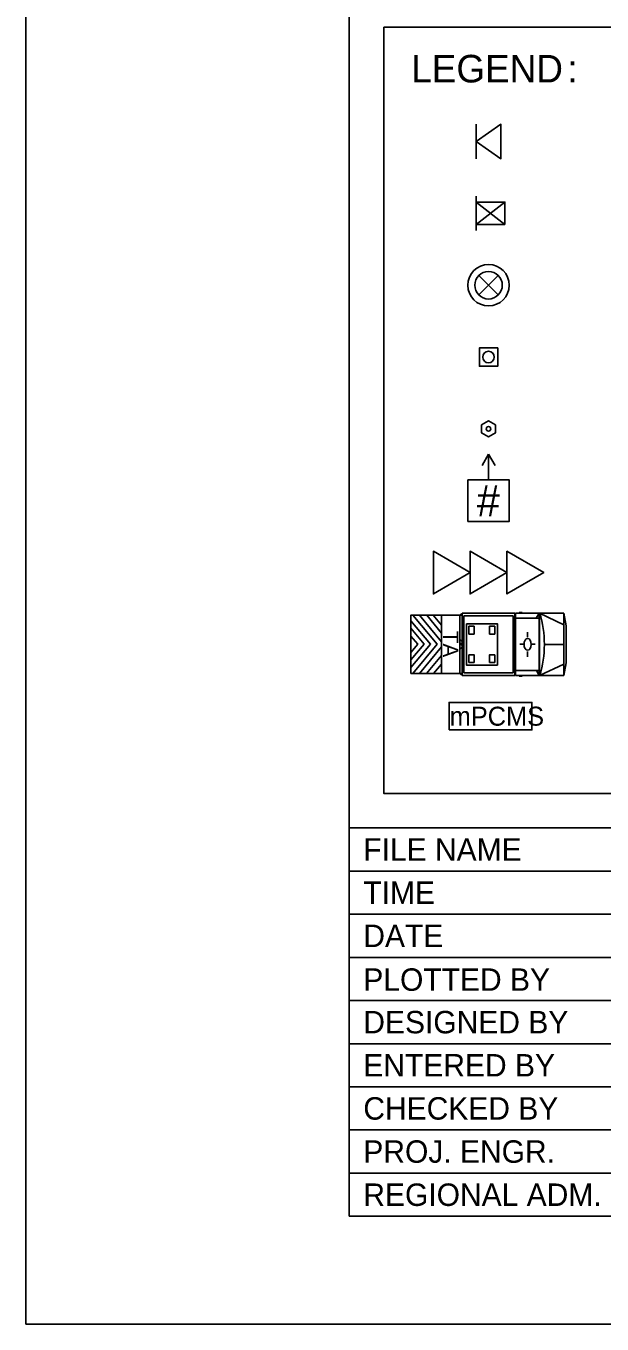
# Model space of a CAD drawing. Extents: x 99958 to 100176, y 99935 to 100011.
# Drawn here: x 100019.062 to 100020.733, y 99939.687 to 99943.451 of the extents above; entities that cross this region are included whole.
import ezdxf

# ---------------------------------------------------------------- set-up
doc = ezdxf.new("R2010")
doc.units = 0
for name, color, linetype in [('SH_GI_PlotLimits', 7, 'Continuous'), ('SH_GI_SheetBorder', 7, 'Continuous'), ('SH_GI_SheetTextInCells', 7, 'Continuous'), ('TR_WZ_PCMS', 7, 'Continuous'), ('TR_WZ_PortableSignMount5ftMinBlk-Wht', 7, 'Continuous'), ('TR_WZ_PortableSignMountBlk-Wht', 7, 'Continuous'), ('TR_WZ_SequentialArrowSign', 7, 'Continuous'), ('TR_WZ_TrafficCone', 7, 'Continuous'), ('TR_WZ_TrafficSafetyDrum', 7, 'Continuous'), ('TR_WZ_TransportableAttenuator', 7, 'Continuous'), ('TR_WZ_TubularMarker', 7, 'Continuous'), ('TR_WZ_WorkZoneDetails', 7, 'Continuous'), ('TR_WZ_WorkZoneTextCurrent', 7, 'Continuous')]:
    doc.layers.add(name, color=color, linetype=linetype)

msp = doc.modelspace()

# ---------------------------------------------------------------- linework, layer by layer
at = {"layer": 'SH_GI_PlotLimits'}
msp.add_lwpolyline([(100019.0625, 99939.6875), (100036.0625, 99939.6875), (100036.0625, 99950.6875), (100019.0625, 99950.6875)], close=True, dxfattribs=at)
at = {"layer": 'SH_GI_SheetBorder'}
for p, q in [((100020, 99950.375), (100020, 99940)), ((100020, 99941.1259), (100035.75, 99941.1259)), ((100020, 99941.0008), (100027.4566, 99941.0008)), ((100020, 99940.8757), (100022.1821, 99940.8757)), ((100020, 99940.7506), (100022.1821, 99940.7506)), ((100020, 99940.6255), (100025.4466, 99940.6255)), ((100020, 99940.5004), (100025.4466, 99940.5004)), ((100020, 99940.3753), (100025.4466, 99940.3753)), ((100020, 99940.2502), (100025.4466, 99940.2502)), ((100020, 99940.1251), (100025.4466, 99940.1251)), ((100020, 99940), (100035.75, 99940))]:
    msp.add_line(p, q, dxfattribs=at)
at = {"layer": 'TR_WZ_PCMS'}
msp.add_lwpolyline([(100020.2899, 99941.41), (100020.5299, 99941.41), (100020.5299, 99941.49), (100020.2899, 99941.49)], close=True, dxfattribs=at)
msp.add_lwpolyline([(100020.2899, 99941.41), (100020.5299, 99941.41), (100020.5299, 99941.49), (100020.2899, 99941.49)], close=True, dxfattribs=at)
msp.add_lwpolyline([(100020.2899, 99941.41), (100020.5299, 99941.41), (100020.5299, 99941.49), (100020.2899, 99941.49), (100020.2899, 99941.41)], dxfattribs=at)
msp.add_lwpolyline([(100020.2899, 99941.41), (100020.5299, 99941.41), (100020.5299, 99941.49), (100020.2899, 99941.49), (100020.2899, 99941.41)], dxfattribs=at)
at = {"layer": 'TR_WZ_PortableSignMount5ftMinBlk-Wht'}
for p, q in [((100020.3682, 99942.958), (100020.3682, 99942.858)), ((100020.3682, 99942.958), (100020.3682, 99942.858)), ((100020.4516, 99942.8755), (100020.3682, 99942.9405)), ((100020.4516, 99942.9405), (100020.3682, 99942.8755)), ((100020.4516, 99942.8755), (100020.3682, 99942.9405)), ((100020.4516, 99942.9405), (100020.3682, 99942.8755)), ((100020.4099, 99942.908), (100020.4099, 99942.908)), ((100020.4099, 99942.908), (100020.4099, 99942.908)), ((100020.41, 99942.9079), (100020.41, 99942.9079)), ((100020.41, 99942.9079), (100020.41, 99942.9079))]:
    msp.add_line(p, q, dxfattribs=at)
msp.add_lwpolyline([(100020.4516, 99942.8755), (100020.4516, 99942.9405), (100020.3682, 99942.9405), (100020.3682, 99942.8755)], close=True, dxfattribs=at)
msp.add_lwpolyline([(100020.4516, 99942.8755), (100020.4516, 99942.9405), (100020.3682, 99942.9405), (100020.3682, 99942.8755)], close=True, dxfattribs=at)
at = {"layer": 'TR_WZ_PortableSignMountBlk-Wht'}
msp.add_line((100020.3682, 99943.0663), (100020.3682, 99943.1663), dxfattribs=at)
msp.add_line((100020.3682, 99943.0663), (100020.3682, 99943.1663), dxfattribs=at)
msp.add_lwpolyline([(100020.3682, 99943.1162), (100020.44, 99943.1663), (100020.44, 99943.0663)], close=True, dxfattribs=at)
msp.add_lwpolyline([(100020.3682, 99943.1162), (100020.44, 99943.1663), (100020.44, 99943.0663)], close=True, dxfattribs=at)
at = {"layer": 'TR_WZ_SequentialArrowSign'}
for points in [[(100020.3508, 99941.8666), (100020.2441, 99941.8048), (100020.2441, 99941.9284), (100020.3508, 99941.8666)], [(100020.2441, 99941.9284), (100020.2441, 99941.8048), (100020.3508, 99941.8666), (100020.2441, 99941.9284)], [(100020.3508, 99941.8666), (100020.2441, 99941.8048), (100020.2441, 99941.9284), (100020.3508, 99941.8666)], [(100020.2441, 99941.9284), (100020.2441, 99941.8048), (100020.3508, 99941.8666), (100020.2441, 99941.9284)], [(100020.4575, 99941.8666), (100020.3508, 99941.8048), (100020.3508, 99941.8666), (100020.3508, 99941.9284), (100020.4575, 99941.8666)], [(100020.3508, 99941.9284), (100020.3508, 99941.8666), (100020.3508, 99941.8048), (100020.4575, 99941.8666), (100020.3508, 99941.9284)], [(100020.4575, 99941.8666), (100020.3508, 99941.8048), (100020.3508, 99941.8666), (100020.3508, 99941.9284), (100020.4575, 99941.8666)], [(100020.3508, 99941.9284), (100020.3508, 99941.8666), (100020.3508, 99941.8048), (100020.4575, 99941.8666), (100020.3508, 99941.9284)], [(100020.5641, 99941.8666), (100020.4575, 99941.8048), (100020.4575, 99941.8666), (100020.4575, 99941.9284), (100020.5641, 99941.8666)], [(100020.4575, 99941.9284), (100020.4575, 99941.8666), (100020.4575, 99941.8048), (100020.5641, 99941.8666), (100020.4575, 99941.9284)], [(100020.5641, 99941.8666), (100020.4575, 99941.8048), (100020.4575, 99941.8666), (100020.4575, 99941.9284), (100020.5641, 99941.8666)], [(100020.4575, 99941.9284), (100020.4575, 99941.8666), (100020.4575, 99941.8048), (100020.5641, 99941.8666), (100020.4575, 99941.9284)]]:
    msp.add_lwpolyline(points, dxfattribs=at)
at = {"layer": 'TR_WZ_TrafficCone'}
for points in [[(100020.4308, 99942.5181), (100020.4308, 99942.4648), (100020.3775, 99942.4648), (100020.3775, 99942.5181), (100020.4308, 99942.5181)], [(100020.3775, 99942.5181), (100020.3775, 99942.4648), (100020.4308, 99942.4648), (100020.4308, 99942.5181), (100020.3775, 99942.5181)], [(100020.4308, 99942.5181), (100020.4308, 99942.4648), (100020.3775, 99942.4648), (100020.3775, 99942.5181), (100020.4308, 99942.5181)], [(100020.3775, 99942.5181), (100020.3775, 99942.4648), (100020.4308, 99942.4648), (100020.4308, 99942.5181), (100020.3775, 99942.5181)]]:
    msp.add_lwpolyline(points, dxfattribs=at)
msp.add_circle((100020.4041, 99942.4914), 0.0167, dxfattribs=at)
msp.add_circle((100020.4041, 99942.4914), 0.0167, dxfattribs=at)
at = {"layer": 'TR_WZ_TrafficSafetyDrum'}
for p, q in [((100020.4324, 99942.728), (100020.3758, 99942.6714)), ((100020.4324, 99942.6714), (100020.3758, 99942.728)), ((100020.4324, 99942.728), (100020.3758, 99942.6714)), ((100020.4324, 99942.6714), (100020.3758, 99942.728))]:
    msp.add_line(p, q, dxfattribs=at)
for radius in [0.06, 0.06, 0.06, 0.06, 0.04, 0.04]:
    msp.add_circle((100020.4041, 99942.6997), radius, dxfattribs=at)
at = {"layer": 'TR_WZ_TransportableAttenuator'}
for p, q in [((100020.2551, 99941.6585), (100020.185, 99941.743)), ((100020.185, 99941.743), (100020.2041, 99941.743)), ((100020.185, 99941.743), (100020.2551, 99941.6585)), ((100020.2041, 99941.743), (100020.185, 99941.743)), ((100020.2551, 99941.6585), (100020.185, 99941.743)), ((100020.185, 99941.743), (100020.2041, 99941.743)), ((100020.185, 99941.743), (100020.2551, 99941.6585)), ((100020.2041, 99941.743), (100020.185, 99941.743)), ((100020.2041, 99941.743), (100020.2676, 99941.6659)), ((100020.2676, 99941.6659), (100020.2041, 99941.743)), ((100020.2041, 99941.743), (100020.2676, 99941.6659)), ((100020.2676, 99941.6659), (100020.2041, 99941.743)), ((100020.2676, 99941.6908), (100020.2248, 99941.743)), ((100020.2248, 99941.743), (100020.2439, 99941.743)), ((100020.2439, 99941.743), (100020.2248, 99941.743)), ((100020.2248, 99941.743), (100020.2676, 99941.6908)), ((100020.2676, 99941.6908), (100020.2248, 99941.743)), ((100020.2248, 99941.743), (100020.2439, 99941.743)), ((100020.2439, 99941.743), (100020.2248, 99941.743)), ((100020.2248, 99941.743), (100020.2676, 99941.6908)), ((100020.2439, 99941.743), (100020.2676, 99941.7144)), ((100020.2676, 99941.7144), (100020.2439, 99941.743)), ((100020.2439, 99941.743), (100020.2676, 99941.7144)), ((100020.2676, 99941.7144), (100020.2439, 99941.743)), ((100020.2676, 99941.574), (100020.2676, 99941.743)), ((100020.3279, 99941.743), (100020.2676, 99941.743)), ((100020.2676, 99941.574), (100020.2676, 99941.743)), ((100020.3279, 99941.743), (100020.2676, 99941.743)), ((100020.3208, 99941.7399), (100020.3208, 99941.5768)), ((100020.3208, 99941.7399), (100020.3208, 99941.5768)), ((100020.3241, 99941.7454), (100020.3274, 99941.7454)), ((100020.3241, 99941.7454), (100020.3274, 99941.7454)), ((100020.3274, 99941.7454), (100020.3274, 99941.5713)), ((100020.3274, 99941.7454), (100020.3274, 99941.5713)), ((100020.3279, 99941.7483), (100020.4803, 99941.7483)), ((100020.3279, 99941.7483), (100020.3279, 99941.5683)), ((100020.3279, 99941.7483), (100020.4803, 99941.7483)), ((100020.3279, 99941.7483), (100020.3279, 99941.5683)), ((100020.3279, 99941.7427), (100020.3279, 99941.574)), ((100020.3279, 99941.7427), (100020.3279, 99941.574)), ((100020.3323, 99941.7411), (100020.3323, 99941.5755)), ((100020.3323, 99941.7411), (100020.476, 99941.7411)), ((100020.3323, 99941.7411), (100020.3323, 99941.5755)), ((100020.3323, 99941.7411), (100020.476, 99941.7411)), ((100020.476, 99941.7411), (100020.476, 99941.5755)), ((100020.476, 99941.7411), (100020.476, 99941.5755)), ((100020.4803, 99941.7483), (100020.4803, 99941.5683)), ((100020.4803, 99941.7483), (100020.4803, 99941.5683)), ((100020.4824, 99941.7483), (100020.4824, 99941.5683)), ((100020.6223, 99941.7483), (100020.4824, 99941.7483)), ((100020.4824, 99941.7483), (100020.4824, 99941.5683)), ((100020.6223, 99941.7483), (100020.4824, 99941.7483)), ((100020.551, 99941.7344), (100020.4824, 99941.7344)), ((100020.551, 99941.7344), (100020.4824, 99941.7344)), ((100020.5014, 99941.7509), (100020.493, 99941.7509)), ((100020.5014, 99941.7509), (100020.493, 99941.7509)), ((100020.551, 99941.7483), (100020.5421, 99941.7344)), ((100020.551, 99941.7483), (100020.5421, 99941.7344)), ((100020.551, 99941.7483), (100020.551, 99941.5683)), ((100020.551, 99941.7483), (100020.551, 99941.5683)), ((100020.5523, 99941.7483), (100020.5523, 99941.5683)), ((100020.6223, 99941.7153), (100020.5523, 99941.7483)), ((100020.5523, 99941.7483), (100020.5523, 99941.5683)), ((100020.6223, 99941.7153), (100020.5523, 99941.7483)), ((100020.6223, 99941.7483), (100020.6223, 99941.5683)), ((100020.6223, 99941.7483), (100020.6291, 99941.712)), ((100020.6223, 99941.7483), (100020.6223, 99941.5683)), ((100020.6223, 99941.7483), (100020.6291, 99941.712)), ((100020.1791, 99941.7269), (100020.2355, 99941.659)), ((100020.1791, 99941.705), (100020.1791, 99941.7269)), ((100020.2355, 99941.659), (100020.1791, 99941.7269)), ((100020.1791, 99941.7269), (100020.1791, 99941.705)), ((100020.1791, 99941.7269), (100020.2355, 99941.659)), ((100020.1791, 99941.705), (100020.1791, 99941.7269)), ((100020.2355, 99941.659), (100020.1791, 99941.7269)), ((100020.1791, 99941.7269), (100020.1791, 99941.705)), ((100020.2174, 99941.6592), (100020.1791, 99941.705)), ((100020.1791, 99941.705), (100020.2174, 99941.6592)), ((100020.2174, 99941.6592), (100020.1791, 99941.705)), ((100020.1791, 99941.705), (100020.2174, 99941.6592)), ((100020.2676, 99941.7144), (100020.2676, 99941.6908)), ((100020.2676, 99941.6908), (100020.2676, 99941.7144)), ((100020.2676, 99941.7144), (100020.2676, 99941.6908)), ((100020.2676, 99941.6908), (100020.2676, 99941.7144)), ((100020.5175, 99941.694), (100020.5175, 99941.6794)), ((100020.5175, 99941.694), (100020.5175, 99941.6794)), ((100020.6291, 99941.712), (100020.6291, 99941.6047)), ((100020.6291, 99941.712), (100020.6291, 99941.6047)), ((100020.1791, 99941.6818), (100020.1987, 99941.6586)), ((100020.1791, 99941.635), (100020.1791, 99941.6818)), ((100020.1987, 99941.6586), (100020.1791, 99941.6818)), ((100020.1791, 99941.6818), (100020.1791, 99941.635)), ((100020.1791, 99941.6818), (100020.1987, 99941.6586)), ((100020.1791, 99941.635), (100020.1791, 99941.6818)), ((100020.1987, 99941.6586), (100020.1791, 99941.6818)), ((100020.1791, 99941.6818), (100020.1791, 99941.635)), ((100020.1791, 99941.6131), (100020.2174, 99941.6592)), ((100020.2174, 99941.6592), (100020.1791, 99941.6131)), ((100020.1791, 99941.6131), (100020.2174, 99941.6592)), ((100020.2174, 99941.6592), (100020.1791, 99941.6131)), ((100020.2355, 99941.659), (100020.1791, 99941.5911)), ((100020.1791, 99941.5911), (100020.2355, 99941.659)), ((100020.2355, 99941.659), (100020.1791, 99941.5911)), ((100020.1791, 99941.5911), (100020.2355, 99941.659)), ((100020.1987, 99941.6586), (100020.1791, 99941.635)), ((100020.1791, 99941.635), (100020.1987, 99941.6586)), ((100020.1987, 99941.6586), (100020.1791, 99941.635)), ((100020.1791, 99941.635), (100020.1987, 99941.6586)), ((100020.1849, 99941.5739), (100020.2551, 99941.6585)), ((100020.2551, 99941.6585), (100020.1849, 99941.5739)), ((100020.1849, 99941.5739), (100020.2551, 99941.6585)), ((100020.2551, 99941.6585), (100020.1849, 99941.5739)), ((100020.2676, 99941.6659), (100020.2676, 99941.6509)), ((100020.2676, 99941.6509), (100020.2676, 99941.6659)), ((100020.2676, 99941.6659), (100020.2676, 99941.6509)), ((100020.2676, 99941.6509), (100020.2676, 99941.6659)), ((100020.3208, 99941.671), (100020.3274, 99941.6676)), ((100020.3208, 99941.671), (100020.3274, 99941.6676)), ((100020.3226, 99941.6583), (100020.3257, 99941.6583)), ((100020.3226, 99941.6583), (100020.3257, 99941.6583)), ((100020.3241, 99941.6608), (100020.3241, 99941.6558)), ((100020.3241, 99941.6608), (100020.3241, 99941.6558)), ((100020.4951, 99941.6584), (100020.5045, 99941.6584)), ((100020.4951, 99941.6584), (100020.5045, 99941.6584)), ((100020.507, 99941.658), (100020.507, 99941.658)), ((100020.507, 99941.658), (100020.507, 99941.658)), ((100020.5398, 99941.6584), (100020.5305, 99941.6584)), ((100020.5398, 99941.6584), (100020.5305, 99941.6584)), ((100020.6223, 99941.6583), (100020.566, 99941.6583)), ((100020.6223, 99941.6583), (100020.566, 99941.6583)), ((100020.2676, 99941.6509), (100020.2037, 99941.5739)), ((100020.2037, 99941.5739), (100020.2676, 99941.6509)), ((100020.2676, 99941.6509), (100020.2037, 99941.5739)), ((100020.2037, 99941.5739), (100020.2676, 99941.6509)), ((100020.2243, 99941.5739), (100020.2676, 99941.626)), ((100020.2676, 99941.626), (100020.2243, 99941.5739)), ((100020.2243, 99941.5739), (100020.2676, 99941.626)), ((100020.2676, 99941.626), (100020.2243, 99941.5739)), ((100020.2676, 99941.626), (100020.2676, 99941.6011)), ((100020.2676, 99941.6011), (100020.2676, 99941.626)), ((100020.2676, 99941.626), (100020.2676, 99941.6011)), ((100020.2676, 99941.6011), (100020.2676, 99941.626)), ((100020.3208, 99941.6456), (100020.3274, 99941.649)), ((100020.3208, 99941.6456), (100020.3274, 99941.649)), ((100020.5175, 99941.6226), (100020.5175, 99941.6372)), ((100020.5175, 99941.6226), (100020.5175, 99941.6372)), ((100020.1791, 99941.5911), (100020.1791, 99941.6131)), ((100020.1791, 99941.6131), (100020.1791, 99941.5911)), ((100020.1791, 99941.5911), (100020.1791, 99941.6131)), ((100020.1791, 99941.6131), (100020.1791, 99941.5911)), ((100020.2676, 99941.6011), (100020.2446, 99941.5739)), ((100020.2446, 99941.5739), (100020.2676, 99941.6011)), ((100020.2676, 99941.6011), (100020.2446, 99941.5739)), ((100020.2446, 99941.5739), (100020.2676, 99941.6011)), ((100020.551, 99941.5823), (100020.4824, 99941.5823)), ((100020.551, 99941.5823), (100020.4824, 99941.5823)), ((100020.5437, 99941.5823), (100020.551, 99941.5683)), ((100020.5437, 99941.5823), (100020.551, 99941.5683)), ((100020.6223, 99941.6013), (100020.5523, 99941.5683)), ((100020.6223, 99941.6013), (100020.5523, 99941.5683)), ((100020.6223, 99941.5683), (100020.6291, 99941.6047)), ((100020.6223, 99941.5683), (100020.6291, 99941.6047)), ((100020.2037, 99941.5739), (100020.1849, 99941.5739)), ((100020.1849, 99941.5739), (100020.2037, 99941.5739)), ((100020.2037, 99941.5739), (100020.1849, 99941.5739)), ((100020.1849, 99941.5739), (100020.2037, 99941.5739)), ((100020.2446, 99941.5739), (100020.2243, 99941.5739)), ((100020.2243, 99941.5739), (100020.2446, 99941.5739)), ((100020.2446, 99941.5739), (100020.2243, 99941.5739)), ((100020.2243, 99941.5739), (100020.2446, 99941.5739)), ((100020.3279, 99941.574), (100020.2676, 99941.574)), ((100020.3279, 99941.574), (100020.2676, 99941.574)), ((100020.3241, 99941.5713), (100020.3274, 99941.5713)), ((100020.3241, 99941.5713), (100020.3274, 99941.5713)), ((100020.3279, 99941.5683), (100020.4803, 99941.5683)), ((100020.3279, 99941.5683), (100020.4803, 99941.5683)), ((100020.3323, 99941.5755), (100020.476, 99941.5755)), ((100020.3323, 99941.5755), (100020.476, 99941.5755)), ((100020.6223, 99941.5683), (100020.4824, 99941.5683)), ((100020.6223, 99941.5683), (100020.4824, 99941.5683)), ((100020.5014, 99941.5658), (100020.493, 99941.5658)), ((100020.5014, 99941.5658), (100020.493, 99941.5658))]:
    msp.add_line(p, q, dxfattribs=at)
for points in [[(100020.2676, 99941.5739), (100020.1791, 99941.5739), (100020.1791, 99941.743), (100020.2676, 99941.743)], [(100020.2676, 99941.5739), (100020.1791, 99941.5739), (100020.1791, 99941.743), (100020.2676, 99941.743)], [(100020.3398, 99941.7183), (100020.4298, 99941.7183), (100020.4298, 99941.5983), (100020.3398, 99941.5983)], [(100020.3398, 99941.7183), (100020.4298, 99941.7183), (100020.4298, 99941.5983), (100020.3398, 99941.5983)], [(100020.3473, 99941.7108), (100020.3623, 99941.7108), (100020.3623, 99941.6883), (100020.3473, 99941.6883)], [(100020.3473, 99941.7108), (100020.3623, 99941.7108), (100020.3623, 99941.6883), (100020.3473, 99941.6883)], [(100020.4223, 99941.7108), (100020.4073, 99941.7108), (100020.4073, 99941.6883), (100020.4223, 99941.6883)], [(100020.4223, 99941.7108), (100020.4073, 99941.7108), (100020.4073, 99941.6883), (100020.4223, 99941.6883)], [(100020.3473, 99941.6283), (100020.3623, 99941.6283), (100020.3623, 99941.6058), (100020.3473, 99941.6058)], [(100020.3473, 99941.6283), (100020.3623, 99941.6283), (100020.3623, 99941.6058), (100020.3473, 99941.6058)], [(100020.4223, 99941.6283), (100020.4073, 99941.6283), (100020.4073, 99941.6058), (100020.4223, 99941.6058)], [(100020.4223, 99941.6283), (100020.4073, 99941.6283), (100020.4073, 99941.6058), (100020.4223, 99941.6058)]]:
    msp.add_lwpolyline(points, close=True, dxfattribs=at)
msp.add_lwpolyline([(100020.2676, 99941.743), (100020.1791, 99941.743), (100020.1791, 99941.5739), (100020.2676, 99941.574)], dxfattribs=at)
msp.add_lwpolyline([(100020.2676, 99941.743), (100020.1791, 99941.743), (100020.1791, 99941.5739), (100020.2676, 99941.574)], dxfattribs=at)
for centre, major_axis, start_param, end_param in [((100020.3241, 99941.7399), (0, 0.00549), 6.283185, 7.853982), ((100020.3241, 99941.7399), (0, 0.00549), 6.283185, 7.853982), ((100020.4523, 99941.6583), (0, 0.1889), 4.215852, 5.209111), ((100020.4523, 99941.6583), (0, 0.1889), 4.215852, 5.209111), ((100020.3241, 99941.5768), (0, -0.00549), 4.712389, 6.283185), ((100020.3241, 99941.5768), (0, -0.00549), 4.712389, 6.283185)]:
    msp.add_ellipse(centre, major_axis=major_axis, ratio=0.60201, start_param=start_param, end_param=end_param, dxfattribs=at)
for centre, major_axis in [((100020.3241, 99941.6583), (0, -0.00254)), ((100020.3241, 99941.6583), (0, -0.00254)), ((100020.5175, 99941.6583), (0, -0.0173)), ((100020.5175, 99941.6583), (0, -0.0173))]:
    msp.add_ellipse(centre, major_axis=major_axis, ratio=0.60201, dxfattribs=at)
at = {"layer": 'TR_WZ_TubularMarker'}
msp.add_lwpolyline([(100020.4041, 99942.3063), (100020.4241, 99942.2947), (100020.4241, 99942.2716), (100020.4041, 99942.2601), (100020.3841, 99942.2716), (100020.3841, 99942.2947)], close=True, dxfattribs=at)
msp.add_lwpolyline([(100020.4041, 99942.3063), (100020.4241, 99942.2947), (100020.4241, 99942.2716), (100020.4041, 99942.2601), (100020.3841, 99942.2716), (100020.3841, 99942.2947)], close=True, dxfattribs=at)
msp.add_lwpolyline([(100020.3841, 99942.2947), (100020.3841, 99942.2716), (100020.4041, 99942.2601), (100020.4241, 99942.2716), (100020.4241, 99942.2947), (100020.4041, 99942.3063), (100020.3841, 99942.2947)], dxfattribs=at)
msp.add_lwpolyline([(100020.3841, 99942.2947), (100020.3841, 99942.2716), (100020.4041, 99942.2601), (100020.4241, 99942.2716), (100020.4241, 99942.2947), (100020.4041, 99942.3063), (100020.3841, 99942.2947)], dxfattribs=at)
msp.add_circle((100020.4041, 99942.2832), 0.00667, dxfattribs=at)
msp.add_circle((100020.4041, 99942.2832), 0.00667, dxfattribs=at)
at = {"layer": 'TR_WZ_WorkZoneDetails'}
for p, q in [((100020.4041, 99942.2099), (100020.3854, 99942.1774)), ((100020.4041, 99942.2099), (100020.3854, 99942.1774)), ((100020.4041, 99942.1349), (100020.4041, 99942.2099)), ((100020.4041, 99942.2099), (100020.4229, 99942.1774)), ((100020.4041, 99942.1349), (100020.4041, 99942.2099)), ((100020.4041, 99942.2099), (100020.4229, 99942.1774))]:
    msp.add_line(p, q, dxfattribs=at)
msp.add_lwpolyline([(100020.3441, 99942.1349), (100020.4641, 99942.1349), (100020.4641, 99942.0149), (100020.3441, 99942.0149)], close=True, dxfattribs=at)
msp.add_lwpolyline([(100020.3441, 99942.1349), (100020.4641, 99942.1349), (100020.4641, 99942.0149), (100020.3441, 99942.0149)], close=True, dxfattribs=at)
msp.add_lwpolyline([(100020.3441, 99942.1349), (100020.3441, 99942.0149), (100020.4641, 99942.0149), (100020.4641, 99942.1349), (100020.4041, 99942.1349), (100020.3441, 99942.1349)], dxfattribs=at)
msp.add_lwpolyline([(100020.3441, 99942.1349), (100020.3441, 99942.0149), (100020.4641, 99942.0149), (100020.4641, 99942.1349), (100020.4041, 99942.1349), (100020.3441, 99942.1349)], dxfattribs=at)
at = {"layer": 'TR_WZ_WorkZoneTextCurrent'}
msp.add_lwpolyline([(100020.1, 99943.4476), (100023.2886, 99943.4476), (100023.2886, 99941.2259), (100020.1, 99941.2259)], close=True, dxfattribs=at)
msp.add_lwpolyline([(100020.1, 99943.4476), (100023.2886, 99943.4476), (100023.2886, 99941.2259), (100020.1, 99941.2259)], close=True, dxfattribs=at)

# ---------------------------------------------------------------- texts
at = {"layer": 'SH_GI_SheetTextInCells'}
for s, height, p in [('FILE NAME', 0.06505, (100020.041, 99941.0308)), ('TIME', 0.06505, (100020.041, 99940.9057)), ('DATE', 0.06505, (100020.041, 99940.7806)), ('PLOTTED BY', 0.06505, (100020.041, 99940.6538)), ('DESIGNED BY', 0.065052, (100020.041, 99940.5304)), ('ENTERED BY', 0.06505, (100020.041, 99940.4053)), ('CHECKED BY', 0.06505, (100020.041, 99940.2802)), ('PROJ. ENGR.', 0.065052, (100020.041, 99940.1551)), ('REGIONAL ADM.', 0.065052, (100020.041, 99940.03))]:
    msp.add_text(s, height=height, dxfattribs=at).set_placement(p)
at = {"layer": 'TR_WZ_PCMS'}
msp.add_text('mPCMS', height=0.055, rotation=360, dxfattribs=at).set_placement((100020.2914, 99941.4225))
msp.add_text('mPCMS', height=0.055, rotation=360, dxfattribs=at).set_placement((100020.2914, 99941.4225))
at = {"layer": 'TR_WZ_TransportableAttenuator'}
msp.add_text('TA', height=0.045, rotation=270, dxfattribs=at).set_placement((100020.2717, 99941.6978))
msp.add_text('TA', height=0.045, rotation=270, dxfattribs=at).set_placement((100020.2717, 99941.6978))
at = {"layer": 'TR_WZ_WorkZoneDetails'}
msp.add_text('#', height=0.09, dxfattribs=at).set_placement((100020.3702, 99942.0299))
msp.add_text('#', height=0.09, dxfattribs=at).set_placement((100020.3702, 99942.0299))
at = {"layer": 'TR_WZ_WorkZoneTextCurrent'}
for s, p in [('LEGEND', (100020.18, 99943.2876)), ('LEGEND', (100020.18, 99943.2876)), (':', (100020.6328, 99943.2876)), (':', (100020.6328, 99943.2876))]:
    msp.add_text(s, height=0.08, rotation=360, dxfattribs=at).set_placement(p)

doc.saveas('drawing.dxf')
